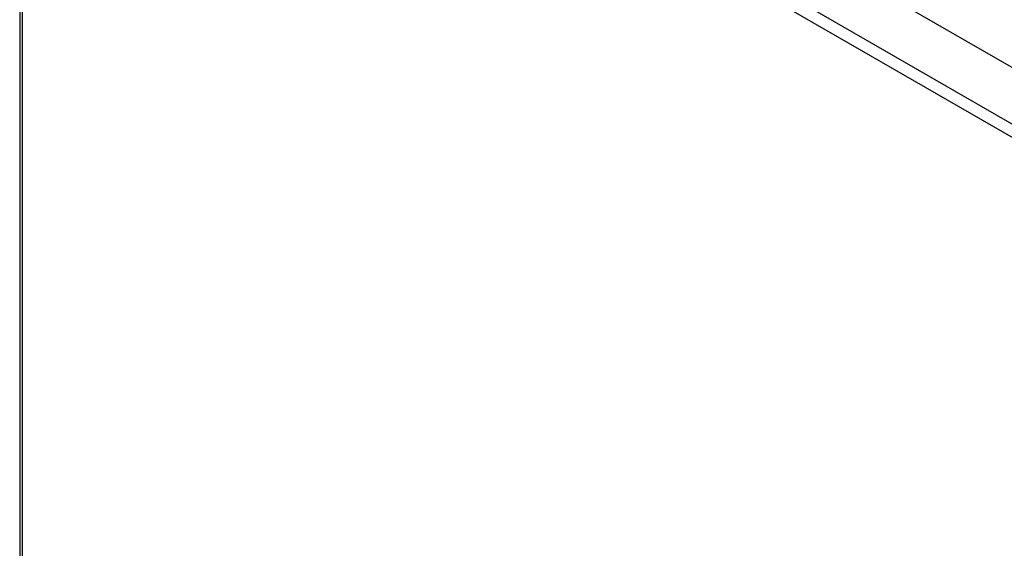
# Model space of a CAD drawing. Header units: inches. Extents: x 19 to 626, y 56 to 294.
# Tile 382 of 392: x 579.12 to 590.98, y 247.52 to 253.88. Entities that reach past the tile are written whole.
import ezdxf

# ---------------------------------------------------------------- set-up
doc = ezdxf.new("R2010")
doc.units = ezdxf.units.IN
doc.header["$MEASUREMENT"] = 0
doc.layers.add('Visible Edges(ANSI)', color=7, linetype='Continuous', lineweight=25)
doc.layers.add('Visible Tangent Edges(ANSI)', color=7, linetype='Continuous', lineweight=25)

msp = doc.modelspace()

# ---------------------------------------------------------------- linework, layer by layer
at = {"layer": 'Visible Edges(ANSI)'}
for p, q in [((579.81, 259.795), (626.2, 233.081)), ((579.121, 259.374), (579.121, 235.076))]:
    msp.add_line(p, q, dxfattribs=at)
at = {"layer": 'Visible Tangent Edges(ANSI)'}
for p, q in [((579.22, 259.455), (625.609, 232.741)), ((625.539, 232.619), (579.15, 259.334)), ((579.15, 259.334), (579.15, 235.036))]:
    msp.add_line(p, q, dxfattribs=at)

doc.saveas('drawing.dxf')
